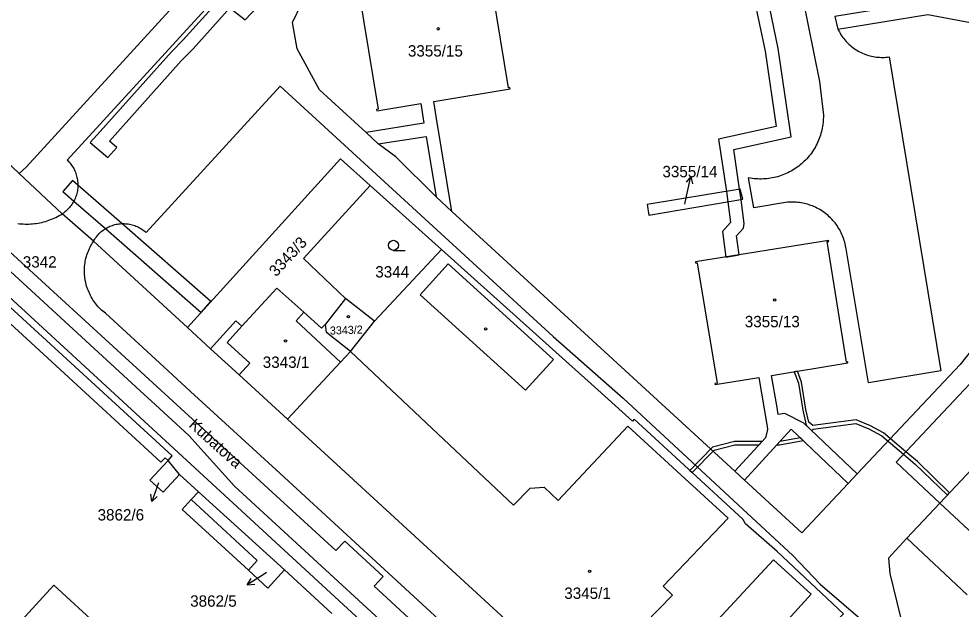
# Model space of a CAD drawing. Extents: x -756746 to -753363, y -1166406 to -1161727.
# Drawn here: x -756300.9 to -756160.2, y -1165309.1 to -1165220.9 of the extents above; entities that cross this region are included whole.
import ezdxf

# ---------------------------------------------------------------- set-up
doc = ezdxf.new("R2010")
doc.units = 0
for name, color, linetype in [('Hranice parcel', 7, 'Continuous'), ('Parcelní čísla', 7, 'Continuous'), ('Pop  PČ popisy', 7, 'Continuous'), ('Vnitřní kresba', 7, 'Continuous'), ('Věcná břemena k části', 7, 'Continuous'), ('Značky budov', 7, 'Continuous'), ('Značky kultur', 7, 'Continuous')]:
    doc.layers.add(name, color=color, linetype=linetype)

msp = doc.modelspace()

# ---------------------------------------------------------------- linework, layer by layer
at = {"layer": 'Hranice parcel'}
for p, q in [((-756237.8, -1165255.36), (-756248.48, -1165245.79)), ((-756247.84, -1165266.09), (-756237.8, -1165255.36)), ((-756252.15, -1165262.69), (-756255.16, -1165266.52)), ((-756247.84, -1165266.09), (-756252.15, -1165262.69)), ((-756251.39, -1165270.59), (-756247.84, -1165266.09)), ((-756272.29, -1165270.2), (-756275.77, -1165267.02)), ((-756260.83, -1165280.72), (-756205.36, -1165331.66)), ((-756276.94, -1165288.98), (-756278.64, -1165286.9)), ((-756274.12, -1165291.56), (-756276.94, -1165288.98)), ((-756261.28, -1165303.25), (-756274.12, -1165291.56)), ((-756254.19, -1165309.74), (-756261.28, -1165303.25))]:
    msp.add_line(p, q, dxfattribs=at)
for points in [[(-756123.5, -1165117.9), (-756128.71, -1165149.22), (-756133.53, -1165175.81), (-756136.04, -1165189.68), (-756142.01, -1165222.54), (-756147.67, -1165253.74), (-756148.58, -1165258.72), (-756151.4, -1165267.5), (-756153.45, -1165269.67), (-756159.75, -1165276.35), (-756169.92, -1165287.15), (-756163.38, -1165293.27)], [(-756300.87, -1165244.03), (-756299.83, -1165243.05), (-756244.17, -1165182.18), (-756257.76, -1165133.28)], [(-756300.87, -1165244.03), (-756307.63, -1165237.7), (-756311.14, -1165234.08), (-756314.38, -1165230.39), (-756317.06, -1165227.09), (-756319.89, -1165223.34), (-756322.63, -1165219.35), (-756325.34, -1165214.98), (-756327.31, -1165210.93), (-756330.21, -1165205.64), (-756331.97, -1165201.78), (-756333.48, -1165197.87), (-756335.1, -1165193.26), (-756336.47, -1165188.82), (-756337.16, -1165186.18), (-756338.26, -1165181.59), (-756339.28, -1165176.02), (-756339.39, -1165175.3)], [(-756145.99, -1165221.83), (-756165.47, -1165218.36), (-756166.1, -1165214.32), (-756154.69, -1165212.43), (-756154.7, -1165212.34), (-756154.94, -1165212.38), (-756157.92, -1165194.37), (-756157.68, -1165194.33), (-756157.71, -1165194.15), (-756177.59, -1165197.47), (-756177.56, -1165197.6), (-756177.35, -1165197.57), (-756174.35, -1165215.51), (-756174.57, -1165215.54), (-756174.54, -1165215.72), (-756168.03, -1165214.64), (-756167.4, -1165218.67), (-756179.07, -1165220.55), (-756178.6, -1165222.45), (-756165.18, -1165220.28), (-756146.32, -1165223.78)], [(-756247.5, -1165234.46), (-756247.47, -1165234.64), (-756240.92, -1165233.57), (-756240.43, -1165236.52), (-756249.08, -1165237.91), (-756247.25, -1165239.59), (-756240.11, -1165238.47), (-756238.61, -1165247.52), (-756236.25, -1165249.69), (-756238.54, -1165235.81), (-756238.96, -1165233.25), (-756227.55, -1165231.38), (-756227.58, -1165231.2), (-756227.81, -1165231.24), (-756230.74, -1165213.31), (-756230.51, -1165213.27), (-756230.54, -1165213.09), (-756250.48, -1165216.36), (-756250.42, -1165216.55), (-756250.19, -1165216.51), (-756247.26, -1165234.42), (-756247.5, -1165234.46)], [(-756275.77, -1165267.02), (-756252.92, -1165241.82), (-756248.48, -1165245.79)], [(-756275.77, -1165267.02), (-756289.8, -1165254.15), (-756294.45, -1165250.04), (-756300.87, -1165244.03)], [(-756248.48, -1165245.79), (-756258.42, -1165256.74), (-756252.15, -1165262.69)], [(-756192.78, -1165247.88), (-756193.18, -1165246.34), (-756207.1, -1165248.66), (-756206.86, -1165250.23), (-756192.78, -1165247.88)], [(-756190.42, -1165274.49), (-756189.17, -1165281.81), (-756189.1, -1165282.25), (-756189.4, -1165283.51), (-756193.98, -1165288.5), (-756192.54, -1165289.83), (-756185.57, -1165282.23), (-756177.06, -1165290.34), (-756175.71, -1165288.9), (-756183.67, -1165281.34), (-756186.53, -1165279.86), (-756187.5, -1165280.02), (-756187.68, -1165278.97), (-756188.5, -1165274.18), (-756177.1, -1165272.31), (-756177.12, -1165272.17), (-756177.34, -1165272.2), (-756180.2, -1165254.2), (-756179.97, -1165254.17), (-756179.99, -1165254.02), (-756199.87, -1165257.24), (-756199.85, -1165257.38), (-756199.63, -1165257.35), (-756196.63, -1165275.35), (-756196.97, -1165275.41), (-756196.94, -1165275.56), (-756190.42, -1165274.49)], [(-756278.64, -1165286.9), (-756278.06, -1165286.2), (-756310.75, -1165256.21), (-756311.35, -1165256.86), (-756311.96, -1165257.51)], [(-756186.93, -1165319.35), (-756177.74, -1165309.81), (-756187.66, -1165300.49), (-756192.39, -1165296.34), (-756192.79, -1165295.67), (-756209.02, -1165280.74), (-756209.26, -1165281), (-756214.45, -1165276.34), (-756219.28, -1165272), (-756237.8, -1165255.36)], [(-756311.96, -1165257.51), (-756335, -1165282.36), (-756335.64, -1165283.07), (-756324.27, -1165293.55), (-756322.07, -1165295.57), (-756316.53, -1165300.66), (-756314.32, -1165302.68), (-756302.77, -1165313.26), (-756302.13, -1165312.55), (-756295.69, -1165305.53), (-756284.7, -1165315.64), (-756314.17, -1165347.68), (-756314.5, -1165348.05), (-756300.74, -1165359.99), (-756286.97, -1165373.22), (-756290.61, -1165377.18), (-756290.71, -1165377.09), (-756291.75, -1165378.22), (-756291.65, -1165378.32), (-756292.36, -1165379.08)], [(-756255.16, -1165266.52), (-756255.75, -1165267.12), (-756258.38, -1165264.76), (-756262.42, -1165261.13), (-756267.62, -1165266.85), (-756268.51, -1165266.04), (-756272.29, -1165270.2)], [(-756251.39, -1165270.59), (-756254.99, -1165267.76), (-756255.16, -1165266.52)], [(-756260.83, -1165280.72), (-756268.02, -1165274.11), (-756272.29, -1165270.2)], [(-756260.83, -1165280.72), (-756252.9, -1165272.21), (-756251.39, -1165270.59)], [(-756163.38, -1165293.27), (-756150.66, -1165279.78), (-756145.9, -1165274.73)], [(-756276.94, -1165288.98), (-756279.38, -1165291.65), (-756281.38, -1165289.82), (-756278.64, -1165286.9)], [(-756261.28, -1165303.25), (-756263.74, -1165305.95), (-756266.65, -1165303.29), (-756265.35, -1165301.85), (-756275.18, -1165292.72), (-756274.12, -1165291.56)], [(-756163.38, -1165293.27), (-756168.32, -1165298.5), (-756159.29, -1165306.94)]]:
    msp.add_lwpolyline(points, dxfattribs=at)
at = {"layer": 'Pop  PČ popisy'}
for p, q in [((-756200.59, -1165244.46), (-756201.28, -1165245.33)), ((-756201.21, -1165247.39), (-756200.59, -1165244.46)), ((-756200.59, -1165244.46), (-756200.3, -1165245.54)), ((-756201.47, -1165248.6), (-756201.21, -1165247.39)), ((-756280.09, -1165290.24), (-756281.1, -1165293)), ((-756281.1, -1165293), (-756281.22, -1165291.91)), ((-756281.1, -1165293), (-756280.3, -1165292.25)), ((-756264.31, -1165303.86), (-756266.83, -1165305.49)), ((-756263.95, -1165303.63), (-756264.31, -1165303.86)), ((-756266.83, -1165305.49), (-756266.26, -1165304.53)), ((-756266.83, -1165305.49), (-756265.71, -1165305.37))]:
    msp.add_line(p, q, dxfattribs=at)
at = {"layer": 'Vnitřní kresba'}
for p, q in [((-756188.35, -1165195.4), (-756181.37, -1165230.26)), ((-756293.73, -1165242.01), (-756270.12, -1165216.21)), ((-756260.08, -1165221.45), (-756258.71, -1165218.68)), ((-756259.35, -1165225.41), (-756260.08, -1165221.45)), ((-756256.04, -1165231.51), (-756259.35, -1165225.41)), ((-756170.95, -1165226.6), (-756163.21, -1165273.49)), ((-756281.94, -1165252.84), (-756261.9, -1165230.99)), ((-756261.9, -1165230.99), (-756221.12, -1165268.36)), ((-756181.37, -1165230.26), (-756180.77, -1165235.33)), ((-756249.08, -1165237.91), (-756256.04, -1165231.51)), ((-756244.64, -1165241.55), (-756247.25, -1165239.59)), ((-756238.61, -1165247.52), (-756244.64, -1165241.55)), ((-756282.8, -1165276.49), (-756317.17, -1165244.96)), ((-756191.14, -1165249.14), (-756191.93, -1165244.68)), ((-756186.11, -1165248.31), (-756191.14, -1165249.14)), ((-756229.79, -1165255.62), (-756236.25, -1165249.69)), ((-756193.98, -1165288.5), (-756229.79, -1165255.62)), ((-756174.03, -1165275.31), (-756177.37, -1165255.29)), ((-756311.52, -1165257.89), (-756279.71, -1165287.15)), ((-756240.98, -1165262.15), (-756236.8, -1165257.51)), ((-756236.8, -1165257.51), (-756221.07, -1165271.82)), ((-756225.27, -1165276.4), (-756240.98, -1165262.15)), ((-756279.29, -1165272.91), (-756288.02, -1165264.91)), ((-756258.38, -1165264.76), (-756259.53, -1165266.04)), ((-756259.53, -1165266.04), (-756252.9, -1165272.21)), ((-756269.8, -1165269.25), (-756267.62, -1165266.85)), ((-756155.7, -1165266.68), (-756160.36, -1165272.56)), ((-756266.42, -1165272.35), (-756269.8, -1165269.25)), ((-756221.12, -1165268.36), (-756210.67, -1165277.59)), ((-756251.39, -1165270.59), (-756227.03, -1165293.57)), ((-756221.07, -1165271.82), (-756225.27, -1165276.4)), ((-756275.31, -1165276.57), (-756279.29, -1165272.91)), ((-756268.02, -1165274.11), (-756266.42, -1165272.35)), ((-756160.36, -1165272.56), (-756175.71, -1165288.9)), ((-756163.21, -1165273.49), (-756174.03, -1165275.31)), ((-756280.55, -1165278.56), (-756282.8, -1165276.49)), ((-756261.91, -1165288.86), (-756275.31, -1165276.57)), ((-756210.67, -1165277.59), (-756192.81, -1165294.16)), ((-756275.53, -1165283.17), (-756280.55, -1165278.56)), ((-756220.36, -1165292.86), (-756209.98, -1165281.77)), ((-756209.98, -1165281.77), (-756202.06, -1165289.03)), ((-756268.75, -1165290.71), (-756275.53, -1165283.17)), ((-756279.71, -1165287.15), (-756279.08, -1165286.48)), ((-756279.08, -1165286.48), (-756278.64, -1165286.9)), ((-756206.13, -1165340.05), (-756261.91, -1165288.86)), ((-756202.06, -1165289.03), (-756194.99, -1165295.51)), ((-756183.97, -1165297.7), (-756192.54, -1165289.83)), ((-756177.06, -1165290.34), (-756183.97, -1165297.7)), ((-756232.04, -1165324.43), (-756268.75, -1165290.71)), ((-756227.03, -1165293.57), (-756224.59, -1165291.01)), ((-756224.59, -1165291.01), (-756222.48, -1165290.9)), ((-756222.48, -1165290.9), (-756220.36, -1165292.86)), ((-756275.18, -1165292.72), (-756276.56, -1165294.23)), ((-756276.56, -1165294.23), (-756266.65, -1165303.29)), ((-756192.81, -1165294.16), (-756185.34, -1165301.1)), ((-756163.38, -1165293.27), (-756154.34, -1165301.7)), ((-756194.99, -1165295.51), (-756204.7, -1165305.66)), ((-756168.32, -1165298.5), (-756171.06, -1165301.49)), ((-756185.34, -1165301.1), (-756181.27, -1165305.38)), ((-756171.06, -1165301.49), (-756170.85, -1165303.8)), ((-756196.56, -1165310.73), (-756188.22, -1165301.72)), ((-756188.22, -1165301.72), (-756182.61, -1165306.86)), ((-756170.85, -1165303.8), (-756163.41, -1165334.08)), ((-756204.7, -1165305.66), (-756203.32, -1165307)), ((-756181.27, -1165305.38), (-756174.18, -1165311.45)), ((-756203.32, -1165307), (-756207.48, -1165311.3)), ((-756182.61, -1165306.86), (-756190.8, -1165315.84))]:
    msp.add_line(p, q, dxfattribs=at)
for points in [[(-756178.6, -1165222.45), (-756178.5, -1165222.67), (-756178.38, -1165222.88), (-756178.27, -1165223.08), (-756178.14, -1165223.29), (-756178.01, -1165223.49), (-756177.87, -1165223.68), (-756177.73, -1165223.87), (-756177.58, -1165224.06), (-756177.42, -1165224.24), (-756177.26, -1165224.42), (-756177.09, -1165224.58), (-756176.92, -1165224.75), (-756176.74, -1165224.91), (-756176.55, -1165225.06), (-756176.36, -1165225.21), (-756176.17, -1165225.35), (-756175.97, -1165225.48), (-756175.77, -1165225.61), (-756175.57, -1165225.73), (-756175.35, -1165225.84), (-756175.14, -1165225.95), (-756174.92, -1165226.05), (-756174.7, -1165226.14), (-756174.48, -1165226.23), (-756174.26, -1165226.31), (-756174.03, -1165226.38), (-756173.8, -1165226.44), (-756173.56, -1165226.5), (-756173.33, -1165226.55), (-756173.09, -1165226.59), (-756172.86, -1165226.62), (-756172.62, -1165226.64), (-756172.38, -1165226.66), (-756172.14, -1165226.67), (-756171.9, -1165226.67), (-756171.66, -1165226.67), (-756171.43, -1165226.65), (-756171.19, -1165226.63), (-756170.95, -1165226.6)], [(-756180.77, -1165235.33), (-756180.77, -1165235.6), (-756180.78, -1165235.88), (-756180.79, -1165236.15), (-756180.82, -1165236.42), (-756180.85, -1165236.69), (-756180.89, -1165236.96), (-756180.94, -1165237.23), (-756180.99, -1165237.5), (-756181.06, -1165237.76), (-756181.13, -1165238.03), (-756181.2, -1165238.29), (-756181.29, -1165238.55), (-756181.39, -1165238.81), (-756181.49, -1165239.06), (-756181.59, -1165239.31), (-756181.71, -1165239.56), (-756181.83, -1165239.8), (-756181.96, -1165240.04), (-756182.1, -1165240.28), (-756182.24, -1165240.51), (-756182.39, -1165240.74), (-756182.55, -1165240.96), (-756182.71, -1165241.18), (-756182.88, -1165241.4), (-756183.06, -1165241.6), (-756183.24, -1165241.81), (-756183.43, -1165242.01), (-756183.62, -1165242.2), (-756183.82, -1165242.39), (-756184.02, -1165242.57), (-756184.23, -1165242.74), (-756184.45, -1165242.91), (-756184.67, -1165243.08), (-756184.89, -1165243.23), (-756185.12, -1165243.38), (-756185.35, -1165243.53), (-756185.59, -1165243.66), (-756185.83, -1165243.79), (-756186.07, -1165243.91), (-756186.32, -1165244.03), (-756186.57, -1165244.14), (-756186.83, -1165244.24), (-756187.08, -1165244.33), (-756187.34, -1165244.42), (-756187.6, -1165244.5), (-756187.87, -1165244.56), (-756188.13, -1165244.63), (-756188.4, -1165244.68), (-756188.67, -1165244.73), (-756188.94, -1165244.77), (-756189.21, -1165244.8), (-756189.48, -1165244.82), (-756189.76, -1165244.84), (-756190.03, -1165244.85), (-756190.3, -1165244.85), (-756190.58, -1165244.84), (-756190.85, -1165244.82), (-756191.12, -1165244.8), (-756191.39, -1165244.77), (-756191.66, -1165244.73), (-756191.93, -1165244.68)], [(-756293.73, -1165242.01), (-756293.59, -1165242.15), (-756293.45, -1165242.3), (-756293.32, -1165242.45), (-756293.19, -1165242.61), (-756293.07, -1165242.77), (-756292.96, -1165242.94), (-756292.85, -1165243.11), (-756292.75, -1165243.28), (-756292.66, -1165243.46), (-756292.58, -1165243.64), (-756292.5, -1165243.83), (-756292.43, -1165244.02), (-756292.36, -1165244.21), (-756292.31, -1165244.4), (-756292.26, -1165244.6), (-756292.22, -1165244.79), (-756292.18, -1165244.99), (-756292.16, -1165245.19), (-756292.14, -1165245.39), (-756292.13, -1165245.59), (-756292.13, -1165245.8), (-756292.14, -1165246), (-756292.15, -1165246.2), (-756292.17, -1165246.4), (-756292.2, -1165246.6), (-756292.24, -1165246.8), (-756292.28, -1165246.99), (-756292.34, -1165247.19), (-756292.4, -1165247.38), (-756292.46, -1165247.57), (-756292.54, -1165247.76), (-756292.62, -1165247.94), (-756292.71, -1165248.12), (-756292.81, -1165248.3), (-756292.91, -1165248.47), (-756293.02, -1165248.64), (-756293.14, -1165248.8), (-756293.26, -1165248.96), (-756293.39, -1165249.12), (-756293.53, -1165249.27), (-756293.67, -1165249.41), (-756293.81, -1165249.55), (-756293.96, -1165249.68), (-756294.12, -1165249.81), (-756294.28, -1165249.93), (-756294.45, -1165250.04)], [(-756177.37, -1165255.29), (-756177.41, -1165255.04), (-756177.46, -1165254.79), (-756177.51, -1165254.55), (-756177.57, -1165254.3), (-756177.64, -1165254.06), (-756177.72, -1165253.82), (-756177.8, -1165253.59), (-756177.9, -1165253.35), (-756177.99, -1165253.12), (-756178.1, -1165252.89), (-756178.21, -1165252.67), (-756178.33, -1165252.45), (-756178.46, -1165252.23), (-756178.59, -1165252.02), (-756178.73, -1165251.81), (-756178.88, -1165251.6), (-756179.03, -1165251.4), (-756179.19, -1165251.21), (-756179.35, -1165251.02), (-756179.52, -1165250.83), (-756179.7, -1165250.65), (-756179.88, -1165250.48), (-756180.07, -1165250.31), (-756180.26, -1165250.15), (-756180.45, -1165249.99), (-756180.66, -1165249.84), (-756180.86, -1165249.69), (-756181.07, -1165249.56), (-756181.29, -1165249.42), (-756181.51, -1165249.3), (-756181.73, -1165249.18), (-756181.95, -1165249.07), (-756182.18, -1165248.97), (-756182.41, -1165248.87), (-756182.65, -1165248.78), (-756182.89, -1165248.7), (-756183.12, -1165248.62), (-756183.37, -1165248.55), (-756183.61, -1165248.49), (-756183.86, -1165248.44), (-756184.1, -1165248.39), (-756184.35, -1165248.36), (-756184.6, -1165248.33), (-756184.85, -1165248.3), (-756185.1, -1165248.29), (-756185.36, -1165248.28), (-756185.61, -1165248.28), (-756185.86, -1165248.29), (-756186.11, -1165248.31)], [(-756301.1, -1165251.48), (-756300.83, -1165251.52), (-756300.55, -1165251.54), (-756300.27, -1165251.56), (-756300, -1165251.57), (-756299.72, -1165251.58), (-756299.44, -1165251.57), (-756299.16, -1165251.56), (-756298.89, -1165251.54), (-756298.61, -1165251.51), (-756298.33, -1165251.47), (-756298.06, -1165251.43), (-756297.79, -1165251.38), (-756297.51, -1165251.32), (-756297.24, -1165251.25), (-756296.97, -1165251.18), (-756296.71, -1165251.1), (-756296.45, -1165251.01), (-756296.19, -1165250.91), (-756295.93, -1165250.81), (-756295.67, -1165250.7), (-756295.42, -1165250.58), (-756295.17, -1165250.46), (-756294.93, -1165250.32), (-756294.69, -1165250.19), (-756294.45, -1165250.04)], [(-756289.8, -1165254.15), (-756289.7, -1165253.98), (-756289.6, -1165253.81), (-756289.48, -1165253.64), (-756289.36, -1165253.48), (-756289.24, -1165253.33), (-756289.11, -1165253.18), (-756288.97, -1165253.03), (-756288.83, -1165252.89), (-756288.68, -1165252.76), (-756288.53, -1165252.63), (-756288.37, -1165252.51), (-756288.21, -1165252.39), (-756288.04, -1165252.28), (-756287.87, -1165252.18), (-756287.7, -1165252.08), (-756287.52, -1165251.99), (-756287.34, -1165251.91), (-756287.15, -1165251.84), (-756286.96, -1165251.77), (-756286.77, -1165251.71), (-756286.58, -1165251.66), (-756286.39, -1165251.61), (-756286.19, -1165251.58), (-756285.99, -1165251.55), (-756285.79, -1165251.53), (-756285.59, -1165251.51), (-756285.4, -1165251.51), (-756285.2, -1165251.51), (-756285, -1165251.52), (-756284.8, -1165251.54), (-756284.6, -1165251.56), (-756284.4, -1165251.6), (-756284.21, -1165251.64), (-756284.02, -1165251.69), (-756283.82, -1165251.75), (-756283.64, -1165251.81), (-756283.45, -1165251.88), (-756283.27, -1165251.96), (-756283.08, -1165252.05), (-756282.91, -1165252.14), (-756282.74, -1165252.24), (-756282.57, -1165252.35), (-756282.4, -1165252.46), (-756282.24, -1165252.58), (-756282.09, -1165252.71), (-756281.94, -1165252.84)], [(-756288.02, -1165264.91), (-756288.22, -1165264.76), (-756288.41, -1165264.59), (-756288.59, -1165264.43), (-756288.77, -1165264.25), (-756288.95, -1165264.07), (-756289.12, -1165263.89), (-756289.28, -1165263.7), (-756289.44, -1165263.51), (-756289.59, -1165263.31), (-756289.73, -1165263.1), (-756289.87, -1165262.9), (-756290.01, -1165262.68), (-756290.13, -1165262.47), (-756290.25, -1165262.25), (-756290.36, -1165262.02), (-756290.46, -1165261.79), (-756290.56, -1165261.56), (-756290.65, -1165261.33), (-756290.73, -1165261.09), (-756290.81, -1165260.85), (-756290.88, -1165260.61), (-756290.94, -1165260.37), (-756290.99, -1165260.13), (-756291.03, -1165259.88), (-756291.07, -1165259.63), (-756291.1, -1165259.39), (-756291.12, -1165259.14), (-756291.13, -1165258.89), (-756291.14, -1165258.64), (-756291.14, -1165258.39), (-756291.13, -1165258.14), (-756291.11, -1165257.89), (-756291.08, -1165257.64), (-756291.05, -1165257.39), (-756291.01, -1165257.14), (-756290.96, -1165256.9), (-756290.91, -1165256.66), (-756290.84, -1165256.41), (-756290.77, -1165256.17), (-756290.69, -1165255.94), (-756290.6, -1165255.7), (-756290.51, -1165255.47), (-756290.41, -1165255.24), (-756290.3, -1165255.02), (-756290.19, -1165254.79), (-756290.06, -1165254.57), (-756289.94, -1165254.36), (-756289.8, -1165254.15)]]:
    msp.add_lwpolyline(points, dxfattribs=at)
at = {"layer": 'Věcná břemena k části'}
for points in [[(-756269.69, -1165216.57), (-756276.38, -1165224.03), (-756278.14, -1165225.84), (-756288.81, -1165237.77), (-756290.27, -1165239.41), (-756287.65, -1165241.63), (-756286.3, -1165240.15), (-756287.41, -1165239.21), (-756276.68, -1165227.2), (-756274.92, -1165225.39), (-756269.43, -1165219.29), (-756267.12, -1165221.07), (-756263.45, -1165217.12)], [(-756191.17, -1165217.73), (-756189.46, -1165225.73), (-756187.84, -1165236.99), (-756196.42, -1165238.9), (-756195.26, -1165246.69), (-756195.03, -1165248.26), (-756194.62, -1165251.32), (-756195.84, -1165252.67), (-756195.6, -1165254.62), (-756195.32, -1165256.5), (-756193.35, -1165256.18), (-756193.62, -1165254.36), (-756193.74, -1165253.33), (-756192.71, -1165252.19), (-756192.58, -1165251.5), (-756193.06, -1165247.93), (-756193.29, -1165246.36), (-756194.16, -1165240.44)], [(-756194.16, -1165240.44), (-756185.6, -1165238.53), (-756187.5, -1165225.37), (-756188.79, -1165219.31)], [(-756217.07, -1165320.9), (-756223.47, -1165328.17), (-756247.85, -1165305.67), (-756246.51, -1165304.2), (-756252.27, -1165298.93), (-756253.59, -1165300.36), (-756332.64, -1165227.93)], [(-756305.02, -1165260.06), (-756191.74, -1165364.4), (-756189.13, -1165366.81), (-756242.01, -1165424.8), (-756245.01, -1165422.09), (-756269.58, -1165399.96), (-756269.92, -1165400.33), (-756280.28, -1165411.63), (-756279.92, -1165411.97), (-756282.2, -1165414.47), (-756302.71, -1165395.67)]]:
    msp.add_lwpolyline(points, dxfattribs=at)
for points in [[(-756272.27, -1165263.16), (-756285.57, -1165251.51), (-756292.13, -1165245.77), (-756292.94, -1165245.06), (-756294.37, -1165246.69), (-756292.72, -1165248.13), (-756288.01, -1165252.26), (-756273.73, -1165264.77)], [(-756162.25, -1165292.08), (-756161.91, -1165291.71), (-756166.71, -1165287.06), (-756168.45, -1165285.59), (-756171.77, -1165282.77), (-756173.75, -1165281.73), (-756175.87, -1165280.83), (-756182.35, -1165281.69), (-756182.95, -1165281.16), (-756183.37, -1165279.26), (-756184.02, -1165275.21), (-756184.64, -1165273.55), (-756185.15, -1165273.63), (-756184.5, -1165275.34), (-756183.86, -1165279.36), (-756183.36, -1165281.63), (-756182.89, -1165282.08), (-756182.52, -1165282.43), (-756182.31, -1165282.19), (-756175.94, -1165281.35), (-756173.96, -1165282.18), (-756172.05, -1165283.19), (-756168.79, -1165285.95), (-756167.04, -1165287.43)], [(-756190.38, -1165284.58), (-756189.92, -1165284.08), (-756194.06, -1165284.08), (-756197.33, -1165284.92), (-756200.73, -1165288.37), (-756200.36, -1165288.71), (-756197.07, -1165285.36), (-756194, -1165284.58)], [(-756183.81, -1165283.91), (-756184.21, -1165283.53), (-756187.26, -1165284.07), (-756187.72, -1165284.58), (-756187.3, -1165284.57)]]:
    msp.add_lwpolyline(points, close=True, dxfattribs=at)
at = {"layer": 'Značky budov'}
for centre in [(-756238.29, -1165222.41), (-756188.04, -1165262.92), (-756251.71, -1165265.39), (-756231.22, -1165267.23), (-756261.11, -1165269.05), (-756215.68, -1165303.44)]:
    msp.add_circle(centre, 0.175, dxfattribs=at)
at = {"layer": 'Značky kultur'}
msp.add_line((-756244.99, -1165255.5), (-756243.24, -1165255.5), dxfattribs=at)
msp.add_circle((-756244.99, -1165254.75), 0.75, dxfattribs=at)

# ---------------------------------------------------------------- texts
at = {"layer": 'Parcelní čísla'}
for s, p in [('3355/15', (-756242.83, -1165226.55)), ('3355/14', (-756204.81, -1165244.58)), ('3342', (-756300.35, -1165258.08)), ('3344', (-756247.7, -1165259.56)), ('3355/13', (-756192.51, -1165266.99)), ('3343/1', (-756264.51, -1165273.06)), ('3862/6', (-756289.18, -1165295.86)), ('3345/1', (-756219.47, -1165307.57)), ('3862/5', (-756275.35, -1165308.74))]:
    msp.add_text(s, height=1.7, dxfattribs=at).set_placement(p)
for s, height, rotation, p in [('3343/3', 1.7, 47, (-756262.51, -1165259.54)), ('3343/2', 1.2, 2, (-756254.46, -1165268.09))]:
    msp.add_text(s, height=height, rotation=rotation, dxfattribs=at).set_placement(p)
at = {"layer": 'Pop  PČ popisy'}
msp.add_text('Kubatova', height=1.7, rotation=318, dxfattribs=at).set_placement((-756275.66, -1165281.75))

doc.saveas('drawing.dxf')
